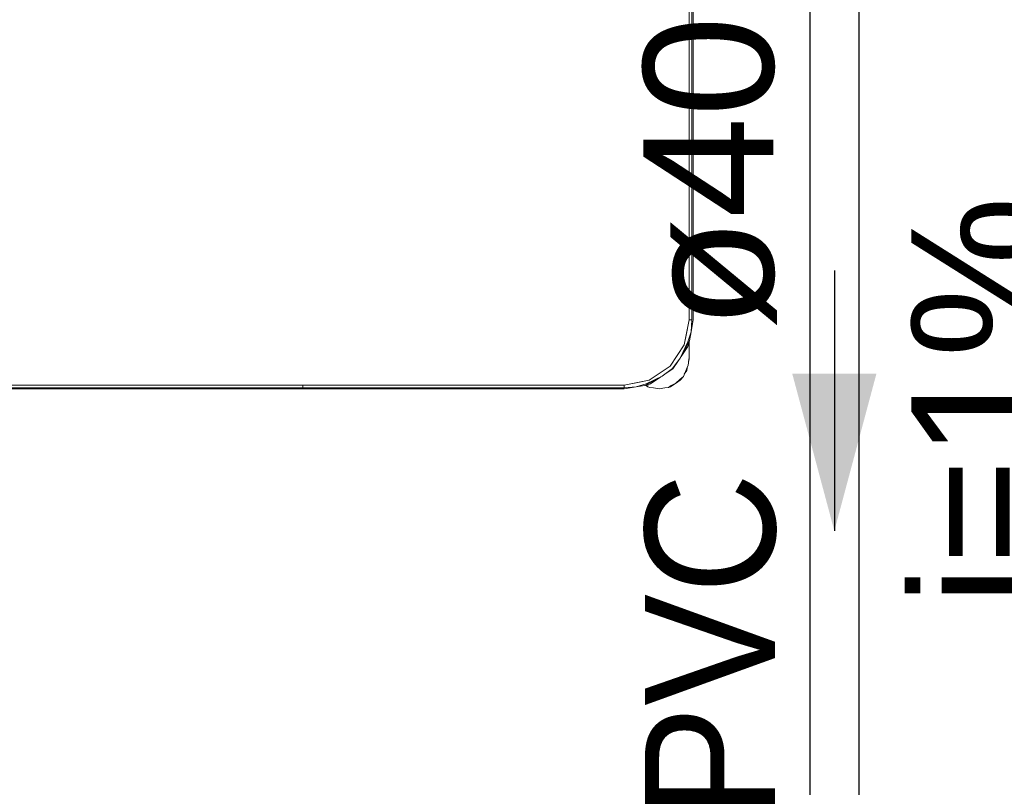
# Model space of a CAD drawing. Header units: millimetres. Extents: x -261 to 187, y -214 to 106.
# Tile 392 of 656: x -191.757 to -191, y -75.036 to -74.447. Entities that reach past the tile are written whole.
import ezdxf

# ---------------------------------------------------------------- set-up
doc = ezdxf.new("R2010")
doc.units = ezdxf.units.MM
doc.header["$LTSCALE"] = 0.005
doc.header["$MEASUREMENT"] = 0
doc.linetypes.add('NULL', pattern=[0])
for name, color, linetype, lineweight in [('AP-Condutos', 4, 'Continuous', 25), ('AP-Sentido conduto', 9, 'Continuous', 30), ('AP-Textos conduto', 7, 'Continuous', 9), ('IFC-Elemento de mobília-Contorno', 9, 'Continuous', 5)]:
    doc.layers.add(name, color=color, linetype=linetype, lineweight=lineweight)
doc.styles.add('Arial', font='arial.ttf')

msp = doc.modelspace()

# ---------------------------------------------------------------- hatches: boundary and pattern name
at = {"layer": 'AP-Sentido conduto', "linetype": 'Continuous'}
msp.add_hatch(color=7, dxfattribs=at).paths.add_polyline_path([(-191.13076, -74.83928), (-191.09841, -74.71853), (-191.16312, -74.71853)])

# ---------------------------------------------------------------- linework, layer by layer
at = {"layer": 'AP-Condutos'}
for p, q in [((-191.14956, -71.66234), (-191.14956, -77.84368)), ((-191.11196, -71.66234), (-191.11196, -77.84368))]:
    msp.add_line(p, q, dxfattribs=at)
at = {"layer": 'AP-Sentido conduto'}
msp.add_lwpolyline([(-191.13076, -74.63927), (-191.13076, -74.83928)], dxfattribs=at)
at = {"layer": 'IFC-Elemento de mobília-Contorno', "lineweight": 5}
for p, q in [((-191.24233, -74.67725), (-191.24233, -74.33325)), ((-191.24021, -74.67725), (-191.24021, -74.33325)), ((-191.23933, -74.67725), (-191.23933, -74.33325)), ((-191.24613, -74.69638), (-191.24233, -74.67725)), ((-191.24465, -74.68894), (-191.24233, -74.67725)), ((-191.24233, -74.67725), (-191.24021, -74.67725)), ((-191.24233, -74.67725), (-191.24127, -74.67725)), ((-191.24095, -74.68643), (-191.24021, -74.67725)), ((-191.24095, -74.68643), (-191.23933, -74.67725)), ((-191.24613, -74.69638), (-191.24465, -74.68894)), ((-191.24339, -74.69416), (-191.24095, -74.68643)), ((-191.24208, -74.69314), (-191.24095, -74.68643)), ((-191.25697, -74.7126), (-191.24613, -74.69638)), ((-191.25155, -74.70449), (-191.24613, -74.69638)), ((-191.24922, -74.70655), (-191.24208, -74.69314)), ((-191.24922, -74.70655), (-191.24339, -74.69416)), ((-191.24857, -74.70532), (-191.24336, -74.69753)), ((-191.24336, -74.69753), (-191.24208, -74.69314)), ((-191.24273, -74.69434), (-191.24208, -74.69314)), ((-191.24245, -74.70725), (-191.24245, -74.69441)), ((-191.24245, -74.70226), (-191.24245, -74.69441)), ((-191.24245, -74.69605), (-191.24245, -74.69441)), ((-191.24245, -74.69915), (-191.24245, -74.69605)), ((-191.25697, -74.7126), (-191.25155, -74.70449)), ((-191.25528, -74.71459), (-191.24922, -74.70655)), ((-191.25075, -74.70858), (-191.24922, -74.70655)), ((-191.24314, -74.71193), (-191.24245, -74.70604)), ((-191.2428, -74.70898), (-191.24245, -74.70725)), ((-191.24267, -74.70792), (-191.24245, -74.70725)), ((-191.24267, -74.70792), (-191.24245, -74.70725)), ((-191.24245, -74.70725), (-191.24245, -74.70226)), ((-191.24245, -74.70355), (-191.24245, -74.70226)), ((-191.24245, -74.70484), (-191.24245, -74.70355)), ((-191.24245, -74.70604), (-191.24245, -74.70484)), ((-191.27319, -74.72344), (-191.25697, -74.7126)), ((-191.26302, -74.72036), (-191.25528, -74.71459)), ((-191.26079, -74.7187), (-191.25485, -74.71473)), ((-191.25485, -74.71473), (-191.25069, -74.7085)), ((-191.24531, -74.71677), (-191.24314, -74.71193)), ((-191.2442, -74.71604), (-191.24358, -74.71289)), ((-191.27643, -74.72749), (-191.26302, -74.72036)), ((-191.27542, -74.72618), (-191.26302, -74.72036)), ((-191.27204, -74.72622), (-191.26428, -74.72103)), ((-191.25254, -74.72573), (-191.24919, -74.72279)), ((-191.24919, -74.72351), (-191.24684, -74.72076)), ((-191.24919, -74.72279), (-191.24684, -74.72076)), ((-191.24684, -74.72076), (-191.24531, -74.71677)), ((-191.24615, -74.71896), (-191.2442, -74.71604)), ((-191.78633, -74.72725), (-191.29233, -74.72725)), ((-191.78633, -74.72937), (-191.53938, -74.72937)), ((-191.78633, -74.73025), (-191.53938, -74.73025)), ((-191.53938, -74.7284), (-191.53938, -74.72725)), ((-191.53938, -74.72937), (-191.53938, -74.7284)), ((-191.53938, -74.73002), (-191.53938, -74.72937)), ((-191.53938, -74.73025), (-191.53938, -74.73002)), ((-191.53928, -74.7284), (-191.53928, -74.72725)), ((-191.53928, -74.72937), (-191.53928, -74.7284)), ((-191.53928, -74.72937), (-191.29233, -74.72937)), ((-191.53928, -74.73002), (-191.53928, -74.72937)), ((-191.53928, -74.73025), (-191.53928, -74.73002)), ((-191.53928, -74.73025), (-191.29233, -74.73025)), ((-191.29233, -74.72725), (-191.27319, -74.72344)), ((-191.29233, -74.72725), (-191.28063, -74.72492)), ((-191.29233, -74.72831), (-191.29233, -74.72725)), ((-191.29233, -74.72937), (-191.29233, -74.72725)), ((-191.29233, -74.72937), (-191.28315, -74.72862)), ((-191.29233, -74.73025), (-191.28315, -74.72862)), ((-191.28315, -74.72862), (-191.27542, -74.72618)), ((-191.28315, -74.72862), (-191.27643, -74.72749)), ((-191.28063, -74.72492), (-191.27319, -74.72344)), ((-191.27643, -74.72749), (-191.27204, -74.72622)), ((-191.27596, -74.72736), (-191.27425, -74.7285)), ((-191.27506, -74.72709), (-191.27389, -74.72768)), ((-191.27425, -74.7285), (-191.27256, -74.72912)), ((-191.27256, -74.72912), (-191.26985, -74.72937)), ((-191.26985, -74.72937), (-191.26545, -74.73024)), ((-191.26545, -74.73024), (-191.26105, -74.72937)), ((-191.26105, -74.72937), (-191.25835, -74.72912)), ((-191.25835, -74.72912), (-191.2561, -74.72756)), ((-191.25835, -74.72912), (-191.25665, -74.7285)), ((-191.25665, -74.7285), (-191.25292, -74.726)), ((-191.2561, -74.72756), (-191.25254, -74.72573)), ((-191.25292, -74.726), (-191.24919, -74.72351))]:
    msp.add_line(p, q, dxfattribs=at)

# ---------------------------------------------------------------- texts
at = {"layer": 'AP-Textos conduto', "linetype": 'NULL', "char_height": 0.100007, "rotation": 90.00021, "line_spacing_factor": 0.6, "style": 'Arial'}
for s, insert, width, attachment_point in [('ø40', (-191.1749, -74.68427), 0.4814338, 7), ('i=1%', (-190.97062, -74.73927), 0.6290044, 8), ('PVC', (-191.1749, -74.79428), 0.5747325, 9)]:
    msp.add_mtext(s, dxfattribs=dict(at, insert=insert, width=width, attachment_point=attachment_point))

doc.saveas('drawing.dxf')
